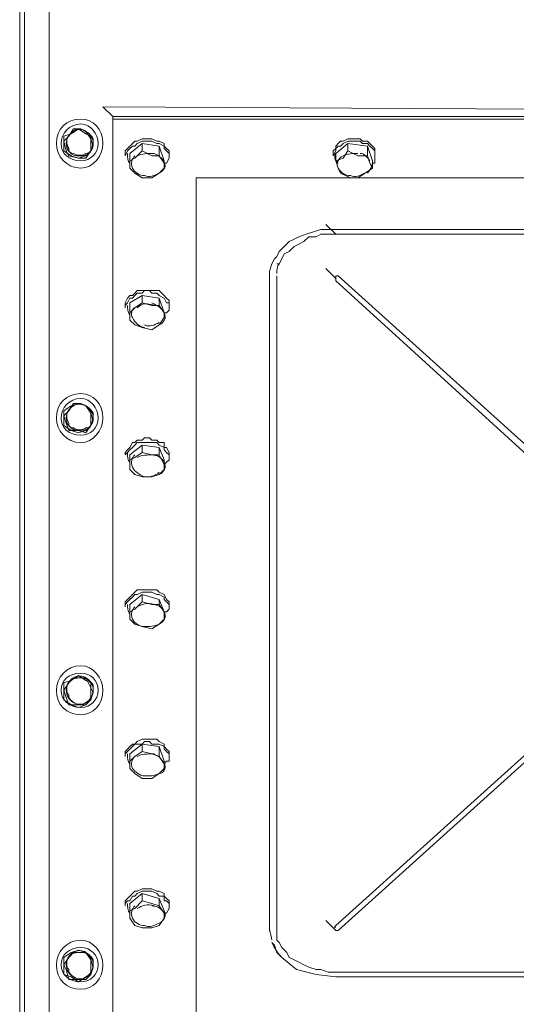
# Model space of a CAD drawing. Header units: millimetres. Extents: x -300186 to 535068, y -28581 to 763298.
# Tile 378 of 405: x 144946 to 145185, y 373472 to 373946. Entities that reach past the tile are written whole.
import ezdxf

# ---------------------------------------------------------------- set-up
doc = ezdxf.new("R2010")
doc.units = ezdxf.units.MM
doc.header["$LTSCALE"] = 10
doc.layers.add('koty', color=6, linetype='Continuous', lineweight=9)
doc.layers.add('NS_tenka', color=252, linetype='Continuous', lineweight=18)
doc.layers.add('popisky', color=6, linetype='Continuous')

# ---------------------------------------------------------------- blocks, each defined once
blk = doc.blocks.new('A$C12ac11e3')
at = {"layer": 'NS_tenka'}
for p, q in [((-952.32, 3786.46), (-952.32, 5357.31)), ((-940.53, 4814.05), (-940.53, 3764.07)), ((-954.67, 3731.07), (-954.67, 4789.31)), ((-909.89, 4286.12), (-914.61, 4290.83)), ((-914.61, 4290.83), (22.25, 4286.12)), ((-909.89, 4284.94), (-909.89, 4286.12)), ((-909.89, 4286.12), (22.25, 4286.12)), ((-909.89, 4284.94), (22.25, 4284.94)), ((22.25, 4284.94), (-909.89, 4284.94)), ((-909.89, 4284.94), (-909.89, 3819.46)), ((-893.39, 4286.12), (-898.11, 4286.12)), ((-898.11, 4286.12), (-898.11, 4286.12)), ((-898.11, 4286.12), (-898.11, 4286.12)), ((-898.11, 4286.12), (-898.11, 4286.12)), ((-888.68, 4286.12), (-893.39, 4286.12)), ((-888.68, 4286.12), (-888.68, 4286.12)), ((-887.5, 4286.12), (-888.68, 4286.12)), ((-888.68, 4286.12), (-888.68, 4286.12)), ((-799.12, 4286.12), (-799.12, 4286.12)), ((-799.12, 4286.12), (-799.12, 4286.12)), ((-799.12, 4286.12), (-794.41, 4286.12)), ((-794.41, 4286.12), (-788.51, 4286.12)), ((-788.51, 4286.12), (-788.51, 4286.12)), ((-788.51, 4286.12), (-788.51, 4286.12)), ((-928.75, 4280.22), (-931.1, 4276.69)), ((-926.39, 4280.22), (-929.92, 4277.87)), ((-925.21, 4280.22), (-928.75, 4280.22)), ((-922.85, 4277.87), (-926.39, 4280.22)), ((-922.85, 4279.05), (-925.21, 4280.22)), ((-929.92, 4277.87), (-933.46, 4276.69)), ((-933.46, 4276.69), (-933.46, 4273.15)), ((-931.1, 4276.69), (-933.46, 4274.33)), ((-920.5, 4275.51), (-922.85, 4279.05)), ((-920.5, 4276.69), (-922.85, 4277.87)), ((-920.5, 4273.15), (-920.5, 4276.69)), ((-919.32, 4271.97), (-920.5, 4275.51)), ((-898.11, 4274.33), (-895.75, 4275.51)), ((-895.75, 4275.51), (-894.57, 4275.51)), ((-894.57, 4275.51), (-892.22, 4275.51)), ((-892.22, 4275.51), (-891.04, 4275.51)), ((-891.04, 4275.51), (-888.68, 4274.33)), ((-799.12, 4274.33), (-796.76, 4275.51)), ((-796.76, 4275.51), (-794.41, 4275.51)), ((-794.41, 4275.51), (-793.23, 4275.51)), ((-793.23, 4275.51), (-790.87, 4275.51)), ((-790.87, 4275.51), (-789.69, 4274.33)), ((-933.46, 4274.33), (-932.28, 4269.62)), ((-933.46, 4273.15), (-933.46, 4269.62)), ((-920.5, 4269.62), (-920.5, 4273.15)), ((-920.5, 4269.62), (-919.32, 4271.97)), ((-904, 4269.62), (-902.82, 4270.8)), ((-902.82, 4270.8), (-901.64, 4271.97)), ((-902.82, 4269.62), (-901.64, 4270.8)), ((-901.64, 4268.44), (-895.75, 4273.15)), ((-901.64, 4271.97), (-900.46, 4273.15)), ((-901.64, 4270.8), (-900.46, 4271.97)), ((-900.46, 4273.15), (-899.29, 4274.33)), ((-900.46, 4271.97), (-899.29, 4271.97)), ((-899.29, 4274.33), (-898.11, 4274.33)), ((-899.29, 4271.97), (-898.11, 4273.15)), ((-898.11, 4273.15), (-895.75, 4274.33)), ((-895.75, 4274.33), (-894.57, 4274.33)), ((-895.75, 4273.15), (-895.75, 4269.62)), ((-895.75, 4273.15), (-887.5, 4271.97)), ((-894.57, 4274.33), (-892.22, 4274.33)), ((-892.22, 4274.33), (-891.04, 4274.33)), ((-891.04, 4274.33), (-888.68, 4273.15)), ((-888.68, 4274.33), (-887.5, 4274.33)), ((-888.68, 4273.15), (-887.5, 4273.15)), ((-887.5, 4274.33), (-885.14, 4273.15)), ((-887.5, 4273.15), (-885.14, 4271.97)), ((-887.5, 4271.97), (-887.5, 4267.26)), ((-887.5, 4271.97), (-885.14, 4264.9)), ((-885.14, 4273.15), (-885.14, 4271.97)), ((-885.14, 4271.97), (-885.14, 4270.8)), ((-885.14, 4271.97), (-883.97, 4270.8)), ((-885.14, 4270.8), (-883.97, 4269.62)), ((-883.97, 4270.8), (-882.79, 4269.62)), ((-803.83, 4269.62), (-802.65, 4270.8)), ((-802.65, 4268.44), (-796.76, 4273.15)), ((-802.65, 4271.97), (-801.48, 4273.15)), ((-802.65, 4270.8), (-801.48, 4271.97)), ((-802.65, 4270.8), (-802.65, 4271.97)), ((-802.65, 4269.62), (-802.65, 4270.8)), ((-801.48, 4273.15), (-800.3, 4274.33)), ((-801.48, 4271.97), (-800.3, 4271.97)), ((-800.3, 4274.33), (-799.12, 4274.33)), ((-800.3, 4271.97), (-799.12, 4273.15)), ((-799.12, 4273.15), (-796.76, 4274.33)), ((-796.76, 4274.33), (-794.41, 4274.33)), ((-796.76, 4273.15), (-796.76, 4269.62)), ((-796.76, 4273.15), (-787.33, 4271.97)), ((-794.41, 4274.33), (-793.23, 4274.33)), ((-793.23, 4274.33), (-790.87, 4274.33)), ((-790.87, 4274.33), (-789.69, 4273.15)), ((-789.69, 4274.33), (-787.33, 4274.33)), ((-789.69, 4273.15), (-787.33, 4273.15)), ((-787.33, 4274.33), (-786.16, 4273.15)), ((-787.33, 4273.15), (-786.16, 4271.97)), ((-787.33, 4271.97), (-787.33, 4267.26)), ((-787.33, 4271.97), (-784.98, 4264.9)), ((-786.16, 4273.15), (-784.98, 4271.97)), ((-786.16, 4271.97), (-784.98, 4270.8)), ((-784.98, 4271.97), (-783.8, 4270.8)), ((-784.98, 4270.8), (-783.8, 4269.62)), ((-783.8, 4270.8), (-783.8, 4269.62)), ((-933.46, 4269.62), (-929.92, 4267.26)), ((-932.28, 4269.62), (-931.1, 4267.26)), ((-931.1, 4267.26), (-926.39, 4266.08)), ((-929.92, 4267.26), (-926.39, 4266.08)), ((-926.39, 4266.08), (-922.85, 4267.26)), ((-926.39, 4266.08), (-922.85, 4266.08)), ((-922.85, 4267.26), (-920.5, 4269.62)), ((-922.85, 4266.08), (-920.5, 4269.62)), ((-904, 4267.26), (-902.82, 4269.62)), ((-904, 4268.44), (-904, 4269.62)), ((-904, 4268.44), (-904, 4267.26)), ((-904, 4267.26), (-904, 4267.26)), ((-901.64, 4264.9), (-901.64, 4268.44)), ((-899.29, 4266.08), (-901.64, 4264.9)), ((-895.75, 4269.62), (-899.29, 4266.08)), ((-891.04, 4267.26), (-895.75, 4269.62)), ((-895.75, 4269.62), (-895.75, 4269.62)), ((-887.5, 4267.26), (-891.04, 4267.26)), ((-885.14, 4263.73), (-887.5, 4267.26)), ((-887.5, 4267.26), (-887.5, 4267.26)), ((-883.97, 4269.62), (-882.79, 4268.44)), ((-882.79, 4266.08), (-883.97, 4263.73)), ((-882.79, 4269.62), (-882.79, 4268.44)), ((-882.79, 4267.26), (-882.79, 4268.44)), ((-882.79, 4268.44), (-882.79, 4268.44)), ((-882.79, 4268.44), (-882.79, 4267.26)), ((-882.79, 4267.26), (-882.79, 4266.08)), ((-803.83, 4267.26), (-802.65, 4269.62)), ((-803.83, 4268.44), (-803.83, 4269.62)), ((-803.83, 4268.44), (-803.83, 4267.26)), ((-803.83, 4267.26), (-803.83, 4267.26)), ((-802.65, 4264.9), (-802.65, 4268.44)), ((-799.12, 4266.08), (-802.65, 4264.9)), ((-796.76, 4269.62), (-799.12, 4266.08)), ((-792.05, 4267.26), (-796.76, 4269.62)), ((-796.76, 4269.62), (-796.76, 4269.62)), ((-787.33, 4267.26), (-792.05, 4267.26)), ((-786.16, 4263.73), (-787.33, 4267.26)), ((-787.33, 4267.26), (-787.33, 4267.26)), ((-783.8, 4269.62), (-783.8, 4268.44)), ((-783.8, 4269.62), (-783.8, 4268.44)), ((-783.8, 4267.26), (-783.8, 4268.44)), ((-783.8, 4268.44), (-783.8, 4268.44)), ((-783.8, 4268.44), (-783.8, 4267.26)), ((-783.8, 4267.26), (-783.8, 4266.08)), ((-783.8, 4266.08), (-783.8, 4263.73)), ((-901.64, 4264.9), (-901.64, 4261.37)), ((-901.64, 4261.37), (-901.64, 4261.37)), ((-901.64, 4261.37), (-899.29, 4259.01)), ((-887.5, 4259.01), (-885.14, 4261.37)), ((-885.14, 4264.9), (-885.14, 4261.37)), ((-885.14, 4261.37), (-885.14, 4263.73)), ((-883.97, 4263.73), (-885.14, 4263.73)), ((-885.14, 4261.37), (-885.14, 4261.37)), ((-802.65, 4264.9), (-801.48, 4261.37)), ((-801.48, 4261.37), (-801.48, 4261.37)), ((-801.48, 4261.37), (-800.3, 4259.01)), ((-788.51, 4259.01), (-784.98, 4261.37)), ((-784.98, 4261.37), (-786.16, 4263.73)), ((-784.98, 4264.9), (-784.98, 4261.37)), ((-783.8, 4263.73), (-784.98, 4263.73)), ((-784.98, 4261.37), (-784.98, 4261.37)), ((-899.29, 4259.01), (-895.75, 4256.65)), ((-895.75, 4256.65), (-891.04, 4256.65)), ((-891.04, 4256.65), (-887.5, 4259.01)), ((-17.82, 4256.65), (-869.83, 4256.65)), ((-869.83, 4256.65), (-869.83, 3847.74)), ((-800.3, 4259.01), (-795.58, 4256.65)), ((-795.58, 4256.65), (-792.05, 4256.65)), ((-792.05, 4256.65), (-788.51, 4259.01)), ((-802.65, 4229.55), (-807.37, 4234.26)), ((-807.37, 4234.26), (-807.37, 4234.26)), ((-820.33, 4228.37), (-822.69, 4227.19)), ((-816.8, 4229.55), (-820.33, 4228.37)), ((-817.97, 4226.02), (-815.62, 4228.37)), ((-813.26, 4230.73), (-816.8, 4229.55)), ((-815.62, 4228.37), (-812.08, 4228.37)), ((-809.73, 4231.91), (-813.26, 4230.73)), ((-812.08, 4228.37), (-809.73, 4229.55)), ((-806.19, 4231.91), (-809.73, 4231.91)), ((-809.73, 4229.55), (-806.19, 4229.55)), ((-802.65, 4231.91), (-806.19, 4231.91)), ((-806.19, 4229.55), (-802.65, 4229.55)), ((-84.99, 4231.91), (-802.65, 4231.91)), ((-802.65, 4229.55), (-84.99, 4229.55)), ((-827.4, 4223.66), (-829.76, 4221.3)), ((-825.04, 4226.02), (-827.4, 4223.66)), ((-822.69, 4227.19), (-825.04, 4226.02)), ((-825.04, 4221.3), (-822.69, 4223.66)), ((-822.69, 4223.66), (-820.33, 4224.84)), ((-820.33, 4224.84), (-817.97, 4226.02)), ((-830.94, 4218.95), (-832.12, 4217.77)), ((-829.76, 4221.3), (-830.94, 4218.95)), ((-828.58, 4217.77), (-827.4, 4220.12)), ((-827.4, 4220.12), (-825.04, 4221.3)), ((-833.29, 4215.41), (-834.47, 4211.87)), ((-832.12, 4217.77), (-833.29, 4215.41)), ((-830.94, 4215.41), (-829.76, 4215.41)), ((-829.76, 4215.41), (-828.58, 4217.77)), ((-834.47, 4211.87), (-834.47, 4209.52)), ((-834.47, 4209.52), (-834.47, 3894.88)), ((-830.94, 4209.52), (-830.94, 3894.88)), ((-802.65, 4208.34), (-807.37, 4213.05)), ((-807.37, 4213.05), (-807.37, 4213.05)), ((-802.65, 4208.34), (-802.65, 4209.52)), ((-802.65, 4209.52), (-802.65, 4209.52)), ((-802.65, 4209.52), (-801.48, 4209.52)), ((-801.48, 4209.52), (-801.48, 4209.52)), ((-801.48, 4209.52), (-694.24, 4112.89)), ((-802.65, 4208.34), (-802.65, 4207.16)), ((-802.65, 4207.16), (-802.65, 4207.16)), ((-802.65, 4207.16), (-696.6, 4110.53)), ((-904, 4196.55), (-902.82, 4198.91)), ((-902.82, 4198.91), (-901.64, 4200.09)), ((-902.82, 4196.55), (-901.64, 4198.91)), ((-901.64, 4196.55), (-895.75, 4200.09)), ((-901.64, 4200.09), (-900.46, 4200.09)), ((-901.64, 4198.91), (-900.46, 4198.91)), ((-900.46, 4200.09), (-899.29, 4201.27)), ((-900.46, 4198.91), (-899.29, 4200.09)), ((-899.29, 4201.27), (-898.11, 4202.45)), ((-899.29, 4200.09), (-898.11, 4201.27)), ((-898.11, 4202.45), (-895.75, 4202.45)), ((-898.11, 4201.27), (-895.75, 4201.27)), ((-895.75, 4201.27), (-894.57, 4202.45)), ((-895.75, 4202.45), (-894.57, 4202.45)), ((-895.75, 4200.09), (-895.75, 4196.55)), ((-895.75, 4200.09), (-887.5, 4198.91)), ((-894.57, 4202.45), (-892.22, 4202.45)), ((-894.57, 4202.45), (-892.22, 4202.45)), ((-892.22, 4202.45), (-891.04, 4201.27)), ((-892.22, 4202.45), (-891.04, 4202.45)), ((-891.04, 4202.45), (-888.68, 4202.45)), ((-891.04, 4201.27), (-888.68, 4201.27)), ((-888.68, 4202.45), (-887.5, 4202.45)), ((-888.68, 4201.27), (-887.5, 4200.09)), ((-887.5, 4202.45), (-885.14, 4200.09)), ((-887.5, 4200.09), (-885.14, 4198.91)), ((-887.5, 4198.91), (-887.5, 4195.38)), ((-887.5, 4198.91), (-885.14, 4191.84)), ((-885.14, 4200.09), (-885.14, 4200.09)), ((-885.14, 4200.09), (-883.97, 4198.91)), ((-885.14, 4198.91), (-885.14, 4198.91)), ((-885.14, 4198.91), (-883.97, 4196.55)), ((-883.97, 4198.91), (-882.79, 4197.73)), ((-904, 4196.55), (-904, 4194.2)), ((-904, 4195.38), (-902.82, 4196.55)), ((-904, 4196.55), (-904, 4196.55)), ((-904, 4194.2), (-904, 4194.2)), ((-901.64, 4191.84), (-901.64, 4196.55)), ((-899.29, 4194.2), (-901.64, 4191.84)), ((-895.75, 4196.55), (-899.29, 4194.2)), ((-891.04, 4195.38), (-895.75, 4196.55)), ((-895.75, 4196.55), (-895.75, 4196.55)), ((-887.5, 4195.38), (-891.04, 4195.38)), ((-885.14, 4191.84), (-887.5, 4195.38)), ((-887.5, 4195.38), (-887.5, 4195.38)), ((-883.97, 4196.55), (-882.79, 4196.55)), ((-882.79, 4197.73), (-882.79, 4196.55)), ((-882.79, 4194.2), (-882.79, 4196.55)), ((-882.79, 4196.55), (-882.79, 4196.55)), ((-882.79, 4196.55), (-882.79, 4194.2)), ((-882.79, 4194.2), (-882.79, 4193.02)), ((-901.64, 4191.84), (-901.64, 4188.31)), ((-887.5, 4185.95), (-885.14, 4189.48)), ((-885.14, 4191.84), (-885.14, 4189.48)), ((-885.14, 4189.48), (-885.14, 4191.84)), ((-883.97, 4191.84), (-885.14, 4191.84)), ((-885.14, 4189.48), (-885.14, 4189.48)), ((-882.79, 4193.02), (-883.97, 4191.84)), ((-901.64, 4188.31), (-901.64, 4188.31)), ((-901.64, 4188.31), (-899.29, 4185.95)), ((-899.29, 4185.95), (-895.75, 4184.77)), ((-895.75, 4184.77), (-891.04, 4183.59)), ((-891.04, 4183.59), (-887.5, 4185.95)), ((-929.92, 4147.06), (-933.46, 4144.7)), ((-928.75, 4148.24), (-931.1, 4144.7)), ((-926.39, 4148.24), (-929.92, 4147.06)), ((-925.21, 4148.24), (-928.75, 4148.24)), ((-922.85, 4147.06), (-926.39, 4148.24)), ((-922.85, 4147.06), (-925.21, 4148.24)), ((-920.5, 4144.7), (-922.85, 4147.06)), ((-920.5, 4143.53), (-922.85, 4147.06)), ((-933.46, 4144.7), (-933.46, 4141.17)), ((-931.1, 4144.7), (-933.46, 4142.35)), ((-933.46, 4142.35), (-932.28, 4138.81)), ((-920.5, 4141.17), (-920.5, 4144.7)), ((-919.32, 4139.99), (-920.5, 4143.53)), ((-933.46, 4141.17), (-933.46, 4137.63)), ((-933.46, 4137.63), (-929.92, 4135.28)), ((-932.28, 4138.81), (-931.1, 4135.28)), ((-922.85, 4135.28), (-920.5, 4137.63)), ((-922.85, 4134.1), (-920.5, 4137.63)), ((-920.5, 4137.63), (-920.5, 4141.17)), ((-920.5, 4137.63), (-919.32, 4139.99)), ((-931.1, 4135.28), (-926.39, 4135.28)), ((-929.92, 4135.28), (-926.39, 4134.1)), ((-926.39, 4134.1), (-922.85, 4135.28)), ((-926.39, 4135.28), (-922.85, 4134.1)), ((-901.64, 4127.03), (-900.46, 4129.38)), ((-901.64, 4123.49), (-895.75, 4128.21)), ((-900.46, 4129.38), (-899.29, 4129.38)), ((-900.46, 4127.03), (-899.29, 4128.21)), ((-899.29, 4129.38), (-898.11, 4130.56)), ((-899.29, 4128.21), (-898.11, 4129.38)), ((-898.11, 4130.56), (-895.75, 4130.56)), ((-898.11, 4129.38), (-895.75, 4129.38)), ((-895.75, 4130.56), (-894.57, 4131.74)), ((-895.75, 4129.38), (-894.57, 4129.38)), ((-895.75, 4128.21), (-895.75, 4124.67)), ((-895.75, 4128.21), (-887.5, 4127.03)), ((-894.57, 4131.74), (-892.22, 4131.74)), ((-894.57, 4129.38), (-892.22, 4129.38)), ((-892.22, 4131.74), (-891.04, 4130.56)), ((-892.22, 4129.38), (-891.04, 4129.38)), ((-891.04, 4130.56), (-888.68, 4130.56)), ((-891.04, 4129.38), (-888.68, 4129.38)), ((-888.68, 4130.56), (-887.5, 4129.38)), ((-888.68, 4129.38), (-887.5, 4128.21)), ((-887.5, 4129.38), (-885.14, 4129.38)), ((-887.5, 4128.21), (-885.14, 4127.03)), ((-885.14, 4129.38), (-885.14, 4127.03)), ((-904, 4124.67), (-902.82, 4125.85)), ((-904, 4123.49), (-902.82, 4124.67)), ((-904, 4123.49), (-904, 4124.67)), ((-904, 4123.49), (-904, 4123.49)), ((-904, 4123.49), (-904, 4123.49)), ((-902.82, 4125.85), (-901.64, 4127.03)), ((-902.82, 4124.67), (-901.64, 4125.85)), ((-901.64, 4125.85), (-900.46, 4127.03)), ((-901.64, 4121.14), (-901.64, 4123.49)), ((-895.75, 4124.67), (-899.29, 4122.31)), ((-891.04, 4123.49), (-895.75, 4124.67)), ((-895.75, 4124.67), (-895.75, 4124.67)), ((-887.5, 4123.49), (-891.04, 4123.49)), ((-887.5, 4127.03), (-887.5, 4123.49)), ((-887.5, 4127.03), (-885.14, 4121.14)), ((-885.14, 4118.78), (-887.5, 4123.49)), ((-887.5, 4123.49), (-887.5, 4123.49)), ((-885.14, 4127.03), (-885.14, 4125.85)), ((-885.14, 4127.03), (-883.97, 4127.03)), ((-885.14, 4125.85), (-883.97, 4124.67)), ((-883.97, 4127.03), (-882.79, 4124.67)), ((-883.97, 4124.67), (-882.79, 4123.49)), ((-882.79, 4124.67), (-882.79, 4123.49)), ((-882.79, 4123.49), (-882.79, 4123.49)), ((-882.79, 4123.49), (-882.79, 4123.49)), ((-882.79, 4123.49), (-882.79, 4122.31)), ((-899.29, 4122.31), (-901.64, 4121.14)), ((-901.64, 4121.14), (-901.64, 4116.42)), ((-885.14, 4121.14), (-885.14, 4116.42)), ((-883.97, 4119.96), (-885.14, 4118.78)), ((-885.14, 4116.42), (-885.14, 4118.78)), ((-882.79, 4121.14), (-883.97, 4119.96)), ((-882.79, 4122.31), (-882.79, 4121.14)), ((-901.64, 4116.42), (-901.64, 4116.42)), ((-901.64, 4116.42), (-899.29, 4114.06)), ((-899.29, 4114.06), (-895.75, 4112.89)), ((-891.04, 4112.89), (-887.5, 4114.06)), ((-887.5, 4114.06), (-885.14, 4116.42)), ((-885.14, 4116.42), (-885.14, 4116.42)), ((-895.75, 4112.89), (-891.04, 4112.89)), ((-900.46, 4056.32), (-899.29, 4057.5)), ((-899.29, 4057.5), (-898.11, 4058.68)), ((-898.11, 4058.68), (-895.75, 4058.68)), ((-898.11, 4056.32), (-895.75, 4057.5)), ((-895.75, 4058.68), (-894.57, 4058.68)), ((-895.75, 4057.5), (-894.57, 4057.5)), ((-894.57, 4058.68), (-892.22, 4058.68)), ((-894.57, 4057.5), (-892.22, 4057.5)), ((-892.22, 4058.68), (-891.04, 4058.68)), ((-892.22, 4057.5), (-891.04, 4057.5)), ((-891.04, 4058.68), (-888.68, 4058.68)), ((-891.04, 4057.5), (-888.68, 4056.32)), ((-888.68, 4058.68), (-887.5, 4057.5)), ((-887.5, 4057.5), (-885.14, 4056.32)), ((-904, 4052.79), (-902.82, 4053.96)), ((-904, 4051.61), (-902.82, 4052.79)), ((-904, 4051.61), (-904, 4052.79)), ((-902.82, 4053.96), (-901.64, 4055.14)), ((-902.82, 4052.79), (-901.64, 4053.96)), ((-901.64, 4051.61), (-895.75, 4056.32)), ((-901.64, 4055.14), (-900.46, 4056.32)), ((-901.64, 4053.96), (-900.46, 4055.14)), ((-900.46, 4055.14), (-899.29, 4056.32)), ((-899.29, 4056.32), (-898.11, 4056.32)), ((-895.75, 4052.79), (-899.29, 4049.25)), ((-895.75, 4056.32), (-895.75, 4052.79)), ((-895.75, 4056.32), (-887.5, 4053.96)), ((-891.04, 4051.61), (-895.75, 4052.79)), ((-895.75, 4052.79), (-895.75, 4052.79)), ((-888.68, 4056.32), (-887.5, 4056.32)), ((-887.5, 4056.32), (-885.14, 4055.14)), ((-887.5, 4053.96), (-887.5, 4051.61)), ((-887.5, 4053.96), (-885.14, 4048.07)), ((-885.14, 4056.32), (-885.14, 4056.32)), ((-885.14, 4056.32), (-883.97, 4053.96)), ((-885.14, 4055.14), (-885.14, 4053.96)), ((-885.14, 4053.96), (-883.97, 4052.79)), ((-883.97, 4053.96), (-882.79, 4052.79)), ((-883.97, 4052.79), (-882.79, 4051.61)), ((-882.79, 4052.79), (-882.79, 4051.61)), ((-904, 4051.61), (-904, 4050.43)), ((-904, 4050.43), (-904, 4050.43)), ((-901.64, 4048.07), (-901.64, 4051.61)), ((-899.29, 4049.25), (-901.64, 4048.07)), ((-901.64, 4048.07), (-901.64, 4044.54)), ((-887.5, 4051.61), (-891.04, 4051.61)), ((-885.14, 4048.07), (-887.5, 4051.61)), ((-887.5, 4051.61), (-887.5, 4051.61)), ((-885.14, 4048.07), (-885.14, 4044.54)), ((-885.14, 4044.54), (-885.14, 4048.07)), ((-883.97, 4048.07), (-885.14, 4048.07)), ((-882.79, 4049.25), (-883.97, 4048.07)), ((-882.79, 4050.43), (-882.79, 4051.61)), ((-882.79, 4051.61), (-882.79, 4051.61)), ((-882.79, 4051.61), (-882.79, 4050.43)), ((-882.79, 4050.43), (-882.79, 4049.25)), ((-901.64, 4044.54), (-901.64, 4044.54)), ((-901.64, 4044.54), (-899.29, 4042.18)), ((-887.5, 4042.18), (-885.14, 4044.54)), ((-885.14, 4044.54), (-885.14, 4044.54)), ((-899.29, 4042.18), (-895.75, 4041)), ((-895.75, 4041), (-891.04, 4039.82)), ((-891.04, 4039.82), (-887.5, 4042.18)), ((-929.92, 4015.08), (-933.46, 4013.9)), ((-928.75, 4016.26), (-931.1, 4013.9)), ((-926.39, 4017.43), (-929.92, 4015.08)), ((-925.21, 4016.26), (-928.75, 4016.26)), ((-922.85, 4015.08), (-926.39, 4017.43)), ((-922.85, 4016.26), (-925.21, 4016.26)), ((-920.5, 4011.54), (-922.85, 4016.26)), ((-920.5, 4013.9), (-922.85, 4015.08)), ((-933.46, 4013.9), (-933.46, 4010.36)), ((-931.1, 4013.9), (-933.46, 4010.36)), ((-933.46, 4010.36), (-933.46, 4005.65)), ((-933.46, 4010.36), (-932.28, 4006.83)), ((-920.5, 4010.36), (-920.5, 4013.9)), ((-919.32, 4009.18), (-920.5, 4011.54)), ((-920.5, 4005.65), (-920.5, 4010.36)), ((-933.46, 4005.65), (-929.92, 4003.29)), ((-932.28, 4006.83), (-931.1, 4003.29)), ((-922.85, 4003.29), (-920.5, 4005.65)), ((-922.85, 4003.29), (-920.5, 4005.65)), ((-920.5, 4005.65), (-919.32, 4009.18)), ((-931.1, 4003.29), (-926.39, 4003.29)), ((-929.92, 4003.29), (-926.39, 4002.11)), ((-926.39, 4002.11), (-922.85, 4003.29)), ((-926.39, 4003.29), (-922.85, 4003.29)), ((-802.65, 3897.23), (-696.6, 3992.69)), ((-801.48, 3894.88), (-694.24, 3991.51)), ((-898.11, 3985.62), (-895.75, 3986.79)), ((-895.75, 3986.79), (-894.57, 3986.79)), ((-894.57, 3986.79), (-892.22, 3986.79)), ((-892.22, 3986.79), (-891.04, 3986.79)), ((-891.04, 3986.79), (-888.68, 3986.79)), ((-888.68, 3986.79), (-887.5, 3985.62)), ((-904, 3980.9), (-902.82, 3982.08)), ((-902.82, 3982.08), (-901.64, 3983.26)), ((-902.82, 3980.9), (-901.64, 3982.08)), ((-901.64, 3979.72), (-895.75, 3984.44)), ((-901.64, 3983.26), (-900.46, 3984.44)), ((-901.64, 3982.08), (-900.46, 3983.26)), ((-900.46, 3983.26), (-899.29, 3984.44)), ((-900.46, 3984.44), (-899.29, 3984.44)), ((-899.29, 3984.44), (-898.11, 3985.62)), ((-899.29, 3984.44), (-898.11, 3984.44)), ((-898.11, 3984.44), (-895.75, 3984.44)), ((-895.75, 3984.44), (-894.57, 3985.62)), ((-895.75, 3984.44), (-895.75, 3980.9)), ((-895.75, 3984.44), (-887.5, 3983.26)), ((-894.57, 3985.62), (-892.22, 3985.62)), ((-892.22, 3985.62), (-891.04, 3984.44)), ((-891.04, 3984.44), (-888.68, 3984.44)), ((-888.68, 3984.44), (-887.5, 3984.44)), ((-887.5, 3985.62), (-885.14, 3984.44)), ((-887.5, 3984.44), (-885.14, 3983.26)), ((-887.5, 3983.26), (-887.5, 3978.55)), ((-887.5, 3983.26), (-885.14, 3976.19)), ((-885.14, 3984.44), (-885.14, 3983.26)), ((-885.14, 3983.26), (-885.14, 3982.08)), ((-885.14, 3983.26), (-883.97, 3982.08)), ((-885.14, 3982.08), (-883.97, 3980.9)), ((-883.97, 3982.08), (-882.79, 3980.9)), ((-904, 3979.72), (-902.82, 3980.9)), ((-904, 3979.72), (-904, 3980.9)), ((-904, 3979.72), (-904, 3978.55)), ((-904, 3978.55), (-904, 3978.55)), ((-901.64, 3976.19), (-901.64, 3979.72)), ((-899.29, 3978.55), (-901.64, 3976.19)), ((-895.75, 3980.9), (-899.29, 3978.55)), ((-891.04, 3979.72), (-895.75, 3980.9)), ((-895.75, 3980.9), (-895.75, 3980.9)), ((-887.5, 3978.55), (-891.04, 3979.72)), ((-885.14, 3975.01), (-887.5, 3978.55)), ((-887.5, 3978.55), (-887.5, 3978.55)), ((-883.97, 3980.9), (-882.79, 3979.72)), ((-882.79, 3980.9), (-882.79, 3979.72)), ((-882.79, 3978.55), (-882.79, 3979.72)), ((-882.79, 3979.72), (-882.79, 3979.72)), ((-882.79, 3979.72), (-882.79, 3978.55)), ((-882.79, 3978.55), (-882.79, 3976.19)), ((-901.64, 3976.19), (-901.64, 3972.65)), ((-901.64, 3972.65), (-901.64, 3972.65)), ((-901.64, 3972.65), (-899.29, 3970.3)), ((-887.5, 3970.3), (-885.14, 3972.65)), ((-885.14, 3976.19), (-885.14, 3972.65)), ((-883.97, 3976.19), (-885.14, 3975.01)), ((-885.14, 3972.65), (-885.14, 3975.01)), ((-885.14, 3972.65), (-885.14, 3972.65)), ((-882.79, 3976.19), (-883.97, 3976.19)), ((-899.29, 3970.3), (-895.75, 3967.94)), ((-895.75, 3967.94), (-891.04, 3967.94)), ((-891.04, 3967.94), (-887.5, 3970.3)), ((-898.11, 3913.73), (-895.75, 3914.91)), ((-895.75, 3914.91), (-894.57, 3914.91)), ((-894.57, 3914.91), (-892.22, 3914.91)), ((-892.22, 3914.91), (-891.04, 3914.91)), ((-891.04, 3914.91), (-888.68, 3913.73)), ((-904, 3909.02), (-902.82, 3910.2)), ((-902.82, 3910.2), (-901.64, 3911.37)), ((-901.64, 3907.84), (-895.75, 3912.55)), ((-901.64, 3911.37), (-900.46, 3912.55)), ((-901.64, 3909.02), (-900.46, 3911.37)), ((-900.46, 3912.55), (-899.29, 3913.73)), ((-900.46, 3911.37), (-899.29, 3911.37)), ((-899.29, 3913.73), (-898.11, 3913.73)), ((-899.29, 3911.37), (-898.11, 3912.55)), ((-898.11, 3912.55), (-895.75, 3913.73)), ((-895.75, 3913.73), (-894.57, 3913.73)), ((-895.75, 3912.55), (-895.75, 3909.02)), ((-895.75, 3912.55), (-887.5, 3910.2)), ((-894.57, 3913.73), (-892.22, 3913.73)), ((-892.22, 3913.73), (-891.04, 3913.73)), ((-891.04, 3913.73), (-888.68, 3912.55)), ((-888.68, 3913.73), (-887.5, 3913.73)), ((-888.68, 3912.55), (-887.5, 3911.37)), ((-887.5, 3913.73), (-885.14, 3912.55)), ((-887.5, 3911.37), (-885.14, 3911.37)), ((-887.5, 3910.2), (-887.5, 3906.66)), ((-887.5, 3910.2), (-885.14, 3904.3)), ((-885.14, 3912.55), (-885.14, 3911.37)), ((-885.14, 3911.37), (-885.14, 3909.02)), ((-885.14, 3911.37), (-883.97, 3910.2)), ((-883.97, 3910.2), (-882.79, 3909.02)), ((-904, 3907.84), (-902.82, 3909.02)), ((-904, 3907.84), (-904, 3909.02)), ((-904, 3907.84), (-904, 3906.66)), ((-904, 3906.66), (-904, 3906.66)), ((-902.82, 3909.02), (-901.64, 3909.02)), ((-901.64, 3904.3), (-901.64, 3907.84)), ((-899.29, 3905.48), (-901.64, 3904.3)), ((-895.75, 3909.02), (-899.29, 3905.48)), ((-891.04, 3907.84), (-895.75, 3909.02)), ((-895.75, 3909.02), (-895.75, 3909.02)), ((-887.5, 3906.66), (-891.04, 3907.84)), ((-885.14, 3903.13), (-887.5, 3906.66)), ((-887.5, 3906.66), (-887.5, 3906.66)), ((-885.14, 3909.02), (-883.97, 3909.02)), ((-883.97, 3909.02), (-882.79, 3907.84)), ((-882.79, 3905.48), (-883.97, 3903.13)), ((-882.79, 3909.02), (-882.79, 3907.84)), ((-882.79, 3906.66), (-882.79, 3907.84)), ((-882.79, 3907.84), (-882.79, 3907.84)), ((-882.79, 3907.84), (-882.79, 3905.48)), ((-882.79, 3905.48), (-882.79, 3905.48)), ((-901.64, 3904.3), (-901.64, 3900.77)), ((-901.64, 3900.77), (-901.64, 3900.77)), ((-901.64, 3900.77), (-899.29, 3897.23)), ((-887.5, 3897.23), (-885.14, 3900.77)), ((-885.14, 3904.3), (-885.14, 3900.77)), ((-885.14, 3900.77), (-885.14, 3903.13)), ((-883.97, 3903.13), (-885.14, 3903.13)), ((-885.14, 3900.77), (-885.14, 3900.77)), ((-899.29, 3897.23), (-895.75, 3896.06)), ((-895.75, 3896.06), (-891.04, 3896.06)), ((-891.04, 3896.06), (-887.5, 3897.23)), ((-802.65, 3894.88), (-807.37, 3899.59)), ((-807.37, 3899.59), (-807.37, 3899.59)), ((-830.94, 3894.88), (-830.94, 3892.52)), ((-830.94, 3892.52), (-830.94, 3890.16)), ((-802.65, 3894.88), (-802.65, 3894.88)), ((-802.65, 3894.88), (-801.48, 3894.88)), ((-833.29, 3888.98), (-832.12, 3887.81)), ((-833.29, 3888.98), (-833.29, 3888.98)), ((-833.29, 3888.98), (-833.29, 3888.98)), ((-832.12, 3887.81), (-830.94, 3884.27)), ((-830.94, 3890.16), (-829.76, 3888.98)), ((-829.76, 3888.98), (-828.58, 3886.63)), ((-828.58, 3886.63), (-826.22, 3884.27)), ((-929.92, 3884.27), (-933.46, 3881.91)), ((-933.46, 3881.91), (-933.46, 3878.38)), ((-931.1, 3881.91), (-933.46, 3878.38)), ((-928.75, 3884.27), (-931.1, 3881.91)), ((-926.39, 3885.45), (-929.92, 3884.27)), ((-925.21, 3884.27), (-928.75, 3884.27)), ((-922.85, 3884.27), (-926.39, 3885.45)), ((-922.85, 3884.27), (-925.21, 3884.27)), ((-920.5, 3881.91), (-922.85, 3884.27)), ((-920.5, 3880.74), (-922.85, 3884.27)), ((-920.5, 3878.38), (-920.5, 3881.91)), ((-830.94, 3884.27), (-828.58, 3881.91)), ((-828.58, 3881.91), (-821.51, 3876.02)), ((-826.22, 3884.27), (-825.04, 3881.91)), ((-825.04, 3881.91), (-822.69, 3880.74)), ((-933.46, 3878.38), (-933.46, 3873.66)), ((-933.46, 3878.38), (-932.28, 3876.02)), ((-919.32, 3877.2), (-920.5, 3880.74)), ((-920.5, 3873.66), (-920.5, 3878.38)), ((-920.5, 3873.66), (-919.32, 3877.2)), ((-822.69, 3880.74), (-820.33, 3879.56)), ((-820.33, 3879.56), (-817.97, 3878.38)), ((-817.97, 3878.38), (-815.62, 3877.2)), ((-815.62, 3877.2), (-812.08, 3876.02)), ((-933.46, 3873.66), (-929.92, 3872.49)), ((-932.28, 3876.02), (-931.1, 3871.31)), ((-929.92, 3872.49), (-926.39, 3870.13)), ((-926.39, 3870.13), (-922.85, 3872.49)), ((-922.85, 3872.49), (-920.5, 3873.66)), ((-922.85, 3871.31), (-920.5, 3873.66)), ((-821.51, 3876.02), (-812.08, 3873.66)), ((-812.08, 3876.02), (-809.73, 3876.02)), ((-812.08, 3873.66), (-802.65, 3872.49)), ((-809.73, 3876.02), (-806.19, 3874.84)), ((-806.19, 3874.84), (-802.65, 3874.84)), ((-802.65, 3874.84), (-84.99, 3874.84)), ((-802.65, 3872.49), (-84.99, 3872.49)), ((-931.1, 3871.31), (-926.39, 3871.31)), ((-926.39, 3871.31), (-922.85, 3871.31))]:
    blk.add_line(p, q, dxfattribs=at)
for points in [[(-914.61, 4273.15), (-914.61, 4280.22), (-919.32, 4284.94), (-925.21, 4284.94), (-925.21, 4284.94), (-932.28, 4284.94), (-937, 4280.22), (-937, 4273.15), (-937, 4273.15), (-937, 4267.26), (-932.28, 4261.37), (-925.21, 4261.37), (-925.21, 4261.37), (-919.32, 4261.37), (-914.61, 4267.26), (-914.61, 4273.15)], [(-916.96, 4273.15), (-916.96, 4277.87), (-920.5, 4282.58), (-925.21, 4282.58), (-925.21, 4282.58), (-931.1, 4282.58), (-934.64, 4277.87), (-934.64, 4273.15), (-934.64, 4273.15), (-934.64, 4268.44), (-931.1, 4264.9), (-925.21, 4264.9), (-925.21, 4264.9), (-920.5, 4264.9), (-916.96, 4268.44), (-916.96, 4273.15)], [(-914.61, 4141.17), (-914.61, 4148.24), (-919.32, 4152.95), (-925.21, 4152.95), (-925.21, 4152.95), (-932.28, 4152.95), (-937, 4148.24), (-937, 4141.17), (-937, 4141.17), (-937, 4135.28), (-932.28, 4129.38), (-925.21, 4129.38), (-925.21, 4129.38), (-919.32, 4129.38), (-914.61, 4135.28), (-914.61, 4141.17)], [(-916.96, 4141.17), (-916.96, 4145.88), (-920.5, 4150.6), (-925.21, 4150.6), (-925.21, 4150.6), (-931.1, 4150.6), (-934.64, 4145.88), (-934.64, 4141.17), (-934.64, 4141.17), (-934.64, 4136.46), (-931.1, 4132.92), (-925.21, 4132.92), (-925.21, 4132.92), (-920.5, 4132.92), (-916.96, 4136.46), (-916.96, 4141.17)], [(-914.61, 4010.36), (-914.61, 4016.26), (-919.32, 4022.15), (-925.21, 4022.15), (-925.21, 4022.15), (-932.28, 4022.15), (-937, 4016.26), (-937, 4010.36), (-937, 4010.36), (-937, 4003.29), (-932.28, 3998.58), (-925.21, 3998.58), (-925.21, 3998.58), (-919.32, 3998.58), (-914.61, 4003.29), (-914.61, 4010.36)], [(-914.61, 4010.36), (-914.61, 4016.26), (-919.32, 4022.15), (-925.21, 4022.15), (-925.21, 4022.15), (-932.28, 4022.15), (-937, 4016.26), (-937, 4010.36), (-937, 4010.36), (-937, 4003.29), (-932.28, 3998.58), (-925.21, 3998.58), (-925.21, 3998.58), (-919.32, 3998.58), (-914.61, 4003.29), (-914.61, 4010.36)], [(-916.96, 4010.36), (-916.96, 4015.08), (-920.5, 4018.61), (-925.21, 4018.61), (-925.21, 4018.61), (-931.1, 4018.61), (-934.64, 4015.08), (-934.64, 4010.36), (-934.64, 4010.36), (-934.64, 4005.65), (-931.1, 4002.11), (-925.21, 4002.11), (-925.21, 4002.11), (-920.5, 4002.11), (-916.96, 4005.65), (-916.96, 4010.36)], [(-916.96, 4010.36), (-916.96, 4015.08), (-920.5, 4018.61), (-925.21, 4018.61), (-925.21, 4018.61), (-931.1, 4018.61), (-934.64, 4015.08), (-934.64, 4010.36), (-934.64, 4010.36), (-934.64, 4005.65), (-931.1, 4002.11), (-925.21, 4002.11), (-925.21, 4002.11), (-920.5, 4002.11), (-916.96, 4005.65), (-916.96, 4010.36)], [(-914.61, 3878.38), (-914.61, 3884.27), (-919.32, 3890.16), (-925.21, 3890.16), (-925.21, 3890.16), (-932.28, 3890.16), (-937, 3884.27), (-937, 3878.38), (-937, 3878.38), (-937, 3871.31), (-932.28, 3866.59), (-925.21, 3866.59), (-925.21, 3866.59), (-919.32, 3866.59), (-914.61, 3871.31), (-914.61, 3878.38)], [(-916.96, 3878.38), (-916.96, 3883.09), (-920.5, 3886.63), (-925.21, 3886.63), (-925.21, 3886.63), (-931.1, 3886.63), (-934.64, 3883.09), (-934.64, 3878.38), (-934.64, 3878.38), (-934.64, 3873.66), (-931.1, 3870.13), (-925.21, 3870.13), (-925.21, 3870.13), (-920.5, 3870.13), (-916.96, 3873.66), (-916.96, 3878.38)]]:
    blk.add_open_spline(points, degree=3, knots=[0, 0, 0, 0, 0.0625, 0.0625, 0.0625, 0.062501, 0.125, 0.125, 0.125, 0.125001, 0.1875, 0.1875, 0.1875, 0.187501, 1, 1, 1, 1], dxfattribs=at)
for points in [[(-925.21, 4280.22), (-927.57, 4280.22), (-929.92, 4279.05), (-931.1, 4276.69)], [(-922.85, 4279.05), (-924.03, 4280.22), (-927.57, 4280.22), (-928.75, 4279.05)], [(-919.32, 4275.51), (-920.5, 4277.87), (-922.85, 4279.05), (-925.21, 4280.22)], [(-928.75, 4279.05), (-931.1, 4277.87), (-932.28, 4275.51), (-932.28, 4273.15)], [(-931.1, 4276.69), (-932.28, 4275.51), (-932.28, 4273.15), (-931.1, 4270.8)], [(-919.32, 4273.15), (-919.32, 4275.51), (-920.5, 4277.87), (-922.85, 4279.05)], [(-920.5, 4269.62), (-919.32, 4271.97), (-919.32, 4274.33), (-919.32, 4275.51)], [(-932.28, 4273.15), (-932.28, 4270.8), (-931.1, 4268.44), (-928.75, 4268.44)], [(-931.1, 4270.8), (-931.1, 4268.44), (-928.75, 4267.26), (-926.39, 4267.26)], [(-922.85, 4268.44), (-920.5, 4268.44), (-919.32, 4270.8), (-919.32, 4273.15)], [(-928.75, 4268.44), (-927.57, 4267.26), (-924.03, 4267.26), (-922.85, 4268.44)], [(-926.39, 4267.26), (-924.03, 4267.26), (-921.68, 4267.26), (-920.5, 4269.62)], [(-902.82, 4268.44), (-902.82, 4266.08), (-902.82, 4264.9), (-901.64, 4263.73)], [(-899.29, 4267.26), (-900.46, 4266.08), (-901.64, 4263.73), (-900.46, 4261.37)], [(-889.86, 4268.44), (-893.39, 4268.44), (-895.75, 4268.44), (-898.11, 4267.26)], [(-885.14, 4264.9), (-886.32, 4266.08), (-888.68, 4268.44), (-891.04, 4268.44)], [(-802.65, 4268.44), (-803.83, 4266.08), (-802.65, 4264.9), (-801.48, 4263.73)], [(-799.12, 4267.26), (-801.48, 4266.08), (-802.65, 4263.73), (-801.48, 4261.37)], [(-792.05, 4268.44), (-794.41, 4268.44), (-796.76, 4268.44), (-799.12, 4267.26)], [(-786.16, 4264.9), (-787.33, 4266.08), (-788.51, 4268.44), (-790.87, 4268.44)], [(-900.46, 4261.37), (-899.29, 4259.01), (-896.93, 4257.83), (-894.57, 4257.83)], [(-887.5, 4259.01), (-885.14, 4260.19), (-883.97, 4262.55), (-885.14, 4263.73)], [(-801.48, 4261.37), (-800.3, 4259.01), (-797.94, 4257.83), (-795.58, 4257.83)], [(-787.33, 4259.01), (-786.16, 4260.19), (-784.98, 4262.55), (-784.98, 4263.73)], [(-894.57, 4257.83), (-892.22, 4256.65), (-889.86, 4257.83), (-887.5, 4259.01)], [(-795.58, 4257.83), (-793.23, 4256.65), (-790.87, 4257.83), (-788.51, 4259.01)], [(-829.76, 4215.41), (-830.94, 4214.23), (-830.94, 4211.87), (-830.94, 4210.7)], [(-902.82, 4195.38), (-902.82, 4194.2), (-902.82, 4191.84), (-901.64, 4190.66)], [(-899.29, 4194.2), (-900.46, 4194.2), (-901.64, 4190.66), (-900.46, 4189.48)], [(-889.86, 4195.38), (-893.39, 4196.55), (-895.75, 4196.55), (-898.11, 4194.2)], [(-885.14, 4191.84), (-886.32, 4194.2), (-888.68, 4195.38), (-891.04, 4196.55)], [(-900.46, 4189.48), (-899.29, 4187.13), (-896.93, 4184.77), (-894.57, 4184.77)], [(-887.5, 4185.95), (-885.14, 4187.13), (-883.97, 4189.48), (-885.14, 4191.84)], [(-894.57, 4185.95), (-892.22, 4184.77), (-889.86, 4185.95), (-887.5, 4187.13)], [(-928.75, 4147.06), (-931.1, 4145.88), (-932.28, 4143.53), (-932.28, 4141.17)], [(-925.21, 4148.24), (-927.57, 4148.24), (-929.92, 4147.06), (-931.1, 4144.7)], [(-922.85, 4147.06), (-924.03, 4148.24), (-927.57, 4148.24), (-928.75, 4147.06)], [(-919.32, 4143.53), (-920.5, 4145.88), (-922.85, 4147.06), (-925.21, 4148.24)], [(-919.32, 4141.17), (-919.32, 4143.53), (-920.5, 4145.88), (-922.85, 4147.06)], [(-931.1, 4144.7), (-932.28, 4143.53), (-932.28, 4141.17), (-931.1, 4138.81)], [(-920.5, 4137.63), (-919.32, 4139.99), (-919.32, 4142.35), (-919.32, 4143.53)], [(-932.28, 4141.17), (-932.28, 4138.81), (-931.1, 4136.46), (-928.75, 4136.46)], [(-931.1, 4138.81), (-931.1, 4136.46), (-928.75, 4135.28), (-926.39, 4135.28)], [(-926.39, 4135.28), (-924.03, 4135.28), (-921.68, 4135.28), (-920.5, 4137.63)], [(-922.85, 4136.46), (-920.5, 4136.46), (-919.32, 4138.81), (-919.32, 4141.17)], [(-928.75, 4136.46), (-927.57, 4135.28), (-924.03, 4135.28), (-922.85, 4136.46)], [(-902.82, 4124.67), (-902.82, 4122.31), (-902.82, 4121.14), (-901.64, 4119.96)], [(-899.29, 4123.49), (-900.46, 4122.31), (-901.64, 4119.96), (-900.46, 4117.6)], [(-889.86, 4123.49), (-893.39, 4123.49), (-895.75, 4123.49), (-898.11, 4122.31)], [(-885.14, 4119.96), (-886.32, 4122.31), (-888.68, 4123.49), (-891.04, 4123.49)], [(-887.5, 4114.06), (-885.14, 4115.24), (-883.97, 4117.6), (-885.14, 4119.96)], [(-900.46, 4117.6), (-899.29, 4115.24), (-896.93, 4114.06), (-894.57, 4112.89)], [(-894.57, 4112.89), (-892.22, 4112.89), (-889.86, 4112.89), (-887.5, 4115.24)], [(-889.86, 4051.61), (-893.39, 4052.79), (-895.75, 4051.61), (-898.11, 4050.43)], [(-902.82, 4051.61), (-902.82, 4050.43), (-902.82, 4048.07), (-901.64, 4046.89)], [(-899.29, 4050.43), (-900.46, 4049.25), (-901.64, 4046.89), (-900.46, 4044.54)], [(-885.14, 4048.07), (-886.32, 4050.43), (-888.68, 4051.61), (-891.04, 4051.61)], [(-887.5, 4042.18), (-885.14, 4043.36), (-883.97, 4045.72), (-885.14, 4048.07)], [(-900.46, 4044.54), (-899.29, 4042.18), (-896.93, 4041), (-894.57, 4041)], [(-894.57, 4041), (-892.22, 4041), (-889.86, 4041), (-887.5, 4042.18)], [(-928.75, 4016.26), (-931.1, 4015.08), (-932.28, 4012.72), (-932.28, 4010.36)], [(-925.21, 4016.26), (-927.57, 4016.26), (-929.92, 4016.26), (-931.1, 4013.9)], [(-922.85, 4016.26), (-924.03, 4017.43), (-927.57, 4017.43), (-928.75, 4016.26)], [(-919.32, 4012.72), (-920.5, 4015.08), (-922.85, 4016.26), (-925.21, 4016.26)], [(-919.32, 4010.36), (-919.32, 4012.72), (-920.5, 4015.08), (-922.85, 4016.26)], [(-931.1, 4013.9), (-932.28, 4012.72), (-932.28, 4009.18), (-931.1, 4008.01)], [(-932.28, 4010.36), (-932.28, 4008.01), (-931.1, 4005.65), (-928.75, 4004.47)], [(-922.85, 4004.47), (-920.5, 4005.65), (-919.32, 4008.01), (-919.32, 4010.36)], [(-920.5, 4006.83), (-919.32, 4008.01), (-919.32, 4010.36), (-919.32, 4012.72)], [(-931.1, 4008.01), (-931.1, 4005.65), (-928.75, 4004.47), (-926.39, 4003.29)], [(-926.39, 4003.29), (-924.03, 4003.29), (-921.68, 4004.47), (-920.5, 4006.83)], [(-928.75, 4004.47), (-927.57, 4003.29), (-924.03, 4003.29), (-922.85, 4004.47)], [(-902.82, 3979.72), (-902.82, 3977.37), (-902.82, 3976.19), (-901.64, 3975.01)], [(-899.29, 3978.55), (-900.46, 3977.37), (-901.64, 3975.01), (-900.46, 3972.65)], [(-889.86, 3979.72), (-893.39, 3979.72), (-895.75, 3979.72), (-898.11, 3978.55)], [(-885.14, 3975.01), (-886.32, 3977.37), (-888.68, 3979.72), (-891.04, 3979.72)], [(-900.46, 3972.65), (-899.29, 3971.47), (-896.93, 3969.12), (-894.57, 3969.12)], [(-887.5, 3970.3), (-885.14, 3970.3), (-883.97, 3973.83), (-885.14, 3975.01)], [(-894.57, 3969.12), (-892.22, 3969.12), (-889.86, 3969.12), (-887.5, 3970.3)], [(-902.82, 3907.84), (-902.82, 3906.66), (-902.82, 3904.3), (-901.64, 3903.13)], [(-899.29, 3906.66), (-900.46, 3905.48), (-901.64, 3903.13), (-900.46, 3900.77)], [(-889.86, 3906.66), (-893.39, 3907.84), (-895.75, 3906.66), (-898.11, 3905.48)], [(-885.14, 3903.13), (-886.32, 3905.48), (-888.68, 3906.66), (-891.04, 3906.66)], [(-900.46, 3900.77), (-899.29, 3898.41), (-896.93, 3897.23), (-894.57, 3897.23)], [(-887.5, 3898.41), (-885.14, 3899.59), (-883.97, 3901.95), (-885.14, 3904.3)], [(-894.57, 3897.23), (-892.22, 3896.06), (-889.86, 3897.23), (-887.5, 3898.41)], [(-834.47, 3896.06), (-834.47, 3893.7), (-833.29, 3891.34), (-833.29, 3890.16)], [(-802.65, 3897.23), (-802.65, 3897.23), (-803.83, 3896.06), (-802.65, 3896.06)], [(-833.29, 3888.98), (-832.12, 3886.63), (-830.94, 3884.27), (-828.58, 3881.91)], [(-928.75, 3884.27), (-931.1, 3883.09), (-932.28, 3880.74), (-932.28, 3878.38)], [(-931.1, 3881.91), (-932.28, 3880.74), (-932.28, 3877.2), (-931.1, 3876.02)], [(-925.21, 3884.27), (-927.57, 3884.27), (-929.92, 3884.27), (-931.1, 3881.91)], [(-922.85, 3884.27), (-924.03, 3885.45), (-927.57, 3885.45), (-928.75, 3884.27)], [(-919.32, 3880.74), (-920.5, 3883.09), (-922.85, 3884.27), (-925.21, 3884.27)], [(-919.32, 3878.38), (-919.32, 3880.74), (-920.5, 3883.09), (-922.85, 3884.27)], [(-932.28, 3878.38), (-932.28, 3876.02), (-931.1, 3873.66), (-928.75, 3872.49)], [(-922.85, 3872.49), (-920.5, 3873.66), (-919.32, 3876.02), (-919.32, 3878.38)], [(-920.5, 3874.84), (-919.32, 3876.02), (-919.32, 3878.38), (-919.32, 3880.74)], [(-931.1, 3876.02), (-931.1, 3873.66), (-928.75, 3872.49), (-926.39, 3871.31)], [(-928.75, 3872.49), (-927.57, 3871.31), (-924.03, 3871.31), (-922.85, 3872.49)], [(-926.39, 3871.31), (-924.03, 3871.31), (-921.68, 3872.49), (-920.5, 3874.84)]]:
    blk.add_open_spline(points, degree=3, dxfattribs=at)
blk = doc.blocks.new('podklad')
at = {"layer": 'koty', "color": 252}
blk.add_blockref('A$C12ac11e3', (138541.33, 448055.96), dxfattribs=at)

msp = doc.modelspace()

# ---------------------------------------------------------------- block references
at = {"layer": 'popisky', "lineweight": -3}
msp.add_blockref('podklad', (7359.275, -78443.138), dxfattribs=at)

doc.saveas('drawing.dxf')
